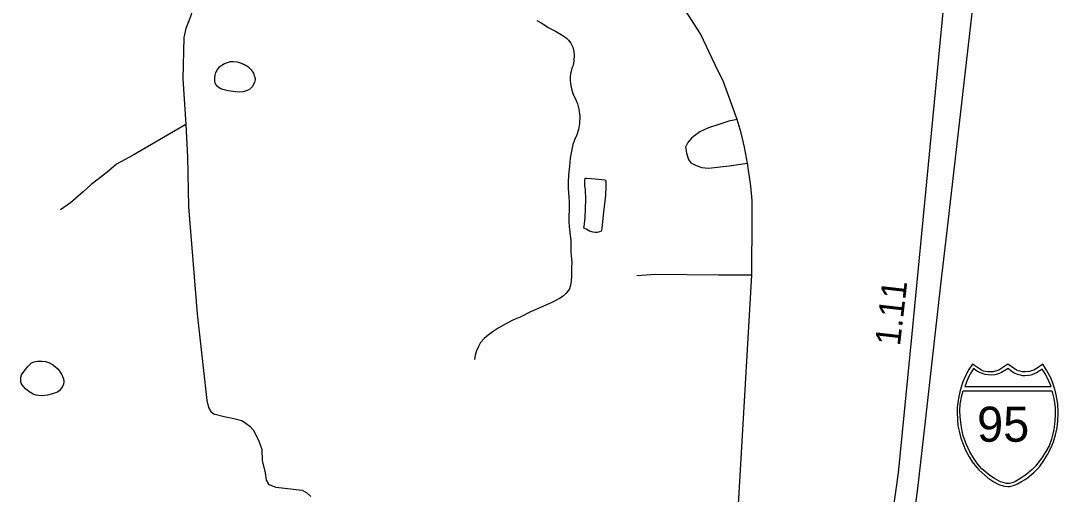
# Model space of a CAD drawing. Extents: x 2220236 to 2384410, y 720751 to 894131.
# Drawn here: x 2348010 to 2353189, y 853962 to 856325 of the extents above; entities that cross this region are included whole.
import ezdxf

# ---------------------------------------------------------------- set-up
doc = ezdxf.new("R2010")
doc.units = 0
doc.layers.add('Default', color=7, linetype='Continuous')

msp = doc.modelspace()

# ---------------------------------------------------------------- linework, layer by layer
at = {"layer": 'Default'}
for points in [[(2351968.3, 851450.2), (2352307.5, 852796.1), (2352384.6, 853154.7), (2352447.2, 853689.3), (2352488, 853991.2), (2352525, 854310.7), (2352604.9, 855021.7), (2352634.1, 855276.9), (2352758.7, 856361.9), (2352836.8, 857058.6), (2352855.9, 857232.9)], [(2352690.5, 857200.7), (2352674.3, 857027.8), (2352637, 856628.8), (2352539.6, 855608), (2352457.9, 854762.6), (2352389.7, 854069.1), (2352319.1, 853571.2), (2352257.4, 853166.3), (2352149.5, 852541.6), (2352082, 852240.7), (2351895, 851592.9)], [(2349107.8, 856950.2), (2349090.3, 856909.9), (2349073, 856851.8), (2349071.7, 856801.7), (2349076.8, 856699.9), (2349078.4, 856569.9), (2349070.7, 856537.7), (2349041.3, 856493.5), (2349015.6, 856475.3), (2348951.8, 856444.4), (2348922.2, 856426), (2348886.5, 856397.7), (2348866.7, 856377.5), (2348855.2, 856341.2), (2348833.9, 856285.1), (2348824.5, 856240.9), (2348818.9, 856035), (2348833.6, 855807.1)], [(2351578.9, 853683.1), (2351659.2, 855055.8), (2351660.2, 855346.1), (2351660.2, 855428.1), (2351653.9, 855499.6), (2351637.1, 855613.2), (2351622.4, 855693.1), (2351605.6, 855764.6), (2351586.6, 855831.9), (2351518.3, 856019.1), (2351476.3, 856105.3), (2351403.3, 856259.9), (2351340.3, 856357.2), (2351289.3, 856428.6), (2351238.7, 856491.9), (2351165.6, 856577), (2350991.7, 856748.7), (2350787.3, 856942.3)], [(2350586.2, 856325.7), (2350608.4, 856314.1), (2350628.6, 856300.1), (2350642.8, 856290.2), (2350679, 856272.7), (2350715.3, 856251.2), (2350733.6, 856237.2), (2350743.5, 856227.7), (2350755.9, 856213.4), (2350765.9, 856193.5), (2350770.1, 856171.4), (2350772.5, 856153.4)], [(2350772.5, 856153.4), (2350770.7, 856125.4), (2350767, 856101.7), (2350761.4, 856087.3), (2350755.4, 856065.7), (2350752.2, 856047.5), (2350751.9, 856029.5), (2350754.1, 856009.2), (2350758.3, 855985.4), (2350766.2, 855961.1), (2350781.3, 855929.9), (2350789.3, 855909.6), (2350796.3, 855882.9), (2350800.1, 855847.6), (2350798.6, 855811.5), (2350794.2, 855781.8), (2350785.1, 855756.1), (2350775.5, 855733.4), (2350765.8, 855707.7), (2350758.3, 855673.6), (2350752.5, 855638.9), (2350749.2, 855599.4), (2350743.5, 855553.2), (2350742, 855518.7), (2350742.4, 855485.2), (2350744.9, 855447.6), (2350747.1, 855417.1), (2350747.3, 855403.4), (2350747.9, 855372.9), (2350745.9, 855357.4), (2350746.4, 855321.3), (2350746.8, 855297.3), (2350749, 855282.7), (2350753.2, 855253.3), (2350755.4, 855231.4), (2350755.7, 855207.4), (2350756.3, 855169.1), (2350758.2, 855153.4), (2350760.7, 855117.4), (2350759.1, 855092.7), (2350759.4, 855069.1), (2350759.7, 855045.1), (2350756.1, 855013.1), (2350752.8, 854998.2), (2350748.3, 854987.2), (2350740.6, 854974.8), (2350730.6, 854962.9), (2350717, 854950.8), (2350699.1, 854938.6), (2350664.7, 854920.8), (2350615.4, 854899.1), (2350553.7, 854872.6), (2350502, 854845.9), (2350470.1, 854831.4), (2350430.5, 854812.7), (2350392.7, 854790.5), (2350368.1, 854774.1), (2350343.2, 854755.7), (2350323.2, 854739.4), (2350305.6, 854719.7), (2350294, 854699.5), (2350285.4, 854677.2), (2350278.4, 854655.5), (2350274.6, 854634.7)], [(2348978.2, 856022.6), (2348978.2, 856037.3), (2348980.2, 856053.2), (2348983.6, 856066.5), (2348991.2, 856080.5), (2349003, 856096.8), (2349013.3, 856102.8), (2349027.1, 856110.9), (2349046.1, 856118.2), (2349056.9, 856121), (2349072.6, 856121), (2349089.1, 856120), (2349100.7, 856116.2), (2349123.1, 856107.3), (2349143.2, 856096.6), (2349159.3, 856080.2), (2349171.5, 856062.6), (2349177.4, 856047.1), (2349180.1, 856036.7), (2349179.4, 856029.2), (2349176, 856016.9), (2349164.5, 855994.1), (2349152.5, 855982.1), (2349136.7, 855974.9), (2349118.8, 855970.2), (2349101.8, 855968.6), (2349082.8, 855969.4), (2349044.8, 855975.4), (2349018.6, 855980.9), (2349005.9, 855986.9), (2348992.4, 855996.2), (2348986.2, 856002.6), (2348982.4, 856008), (2348978.2, 856022.6)], [(2351586.6, 855831.9), (2351544.6, 855823.5), (2351498.7, 855809.2), (2351443.1, 855790.5), (2351399.3, 855770), (2351359.7, 855739.5), (2351339.8, 855717.3), (2351328.2, 855693.2), (2351332.6, 855663.2), (2351342.9, 855631.4), (2351355.2, 855615.5), (2351381.4, 855601.9), (2351409.4, 855592.1), (2351443.3, 855588.7), (2351545.3, 855599.8), (2351637.1, 855613.2)], [(2348833.6, 855807.1), (2348571.6, 855654.1), (2348488.2, 855609.1), (2348438.7, 855566.5), (2348361.2, 855507.7), (2348321.7, 855471.2), (2348258.5, 855416.4), (2348208.9, 855381.8)], [(2348833.6, 855807.1), (2348841.6, 855645.4), (2348846.5, 855395.5), (2348890.9, 854862.2), (2348938.2, 854429), (2348946.6, 854395.1), (2348958.8, 854375.2), (2348972.9, 854363.4), (2349025.1, 854349.9), (2349073.1, 854340.4), (2349113.2, 854329.1), (2349135.3, 854315.4), (2349153.5, 854301.5), (2349169.8, 854283.8), (2349196.4, 854232), (2349212.9, 854184.3), (2349215.5, 854130.4), (2349230.3, 854068.5), (2349234.7, 854032.5), (2349247, 854012.8), (2349265.2, 854002.9), (2349283.2, 853997.1), (2349415.3, 853982.7), (2349437.4, 853969), (2349457.8, 853951.2)], [(2350877.5, 855535.7), (2350927.6, 855530.5), (2350929.6, 855522.4), (2350930, 855496.2), (2350928.4, 855454.1), (2350919.4, 855370), (2350912.1, 855306.7), (2350910.6, 855288.6), (2350908.7, 855278.7), (2350906.6, 855274.3), (2350898.2, 855270.7), (2350886.8, 855267.9), (2350878.3, 855267.6), (2350866.7, 855269.4), (2350848.8, 855275.2), (2350832.7, 855283.8), (2350824.6, 855287.4), (2350820.6, 855289.8), (2350822.3, 855297.1), (2350828, 855341), (2350829.2, 855385.4), (2350830.8, 855433), (2350828.1, 855482.8), (2350826.1, 855500.8), (2350826.1, 855525.4), (2350827.5, 855538.6), (2350833.4, 855538.8), (2350877.5, 855535.7)], [(2351659.2, 855055.8), (2351493.1, 855055.8), (2351177.9, 855057.6), (2351085.9, 855052.4)], [(2348010, 854520.7), (2348009.8, 854532.2), (2348010.6, 854545.4), (2348013.4, 854557), (2348027, 854576.6), (2348044.8, 854599.3), (2348062.8, 854617.4), (2348076.4, 854622.9), (2348092.6, 854625.9), (2348115.3, 854626.1), (2348132.8, 854624.2), (2348147.7, 854619.3), (2348168.8, 854608.6), (2348183.7, 854597.8), (2348197, 854585.2), (2348213.4, 854561.2), (2348223.6, 854537), (2348225.2, 854523), (2348224, 854511.4), (2348218.6, 854499.7), (2348212.1, 854489), (2348201.8, 854477.7), (2348192.5, 854470.8), (2348168.6, 854462.6), (2348143.2, 854456.6), (2348130.5, 854454.4), (2348116.5, 854452.9), (2348100.7, 854453.9), (2348087.4, 854456), (2348072.5, 854460.9), (2348050.6, 854474.8), (2348034.3, 854487.3), (2348017.4, 854507.3), (2348012.5, 854515.3), (2348010, 854520.7)]]:
    msp.add_lwpolyline(points, dxfattribs=at)
for points in [[(2352936.6, 854000.1), (2352946, 854001), (2352958.8, 854003.4), (2352971.2, 854007.5), (2352985.3, 854013.7), (2353006.1, 854025.3), (2353022.9, 854035.1), (2353042.2, 854048.1), (2353068.3, 854071.8), (2353094.4, 854099.2), (2353117.4, 854130.3), (2353135.6, 854159.3), (2353151.7, 854192.4), (2353165.1, 854223.3), (2353175.8, 854258.7), (2353182.8, 854292.9), (2353186.4, 854328.6), (2353188.8, 854368.2), (2353186.1, 854412.7), (2353178.4, 854458.3), (2353171.1, 854486.6), (2353160.1, 854520.6), (2353151.1, 854542.3), (2353130.2, 854580.7), (2353111.5, 854610.3), (2353084.3, 854591.1), (2353066.5, 854581.7), (2353055.6, 854576.8), (2353044.5, 854574.6), (2353024, 854572.1), (2353011.1, 854572.7), (2352999.2, 854575.4), (2352989, 854577.6), (2352980.8, 854581.7), (2352936.6, 854610.3), (2352892.3, 854581.7), (2352883, 854577.4), (2352873.5, 854575.4), (2352864.3, 854572.9), (2352849.2, 854572.1), (2352837.6, 854572.5), (2352825.8, 854574.6), (2352816.4, 854576.6), (2352805.9, 854581.7), (2352760.8, 854610.3), (2352743, 854584.6), (2352728.6, 854559.2), (2352713.2, 854523.2), (2352703.7, 854495.4), (2352696.9, 854472.5), (2352688.5, 854430.6), (2352684.2, 854394), (2352683.4, 854368.2), (2352688.2, 854303.7), (2352695.2, 854269.3), (2352702.5, 854241.5), (2352726.3, 854181.5), (2352744.3, 854147.9), (2352759.7, 854123.7), (2352781.2, 854096.5), (2352793, 854083.6), (2352837.7, 854044.4), (2352867.7, 854024), (2352891.6, 854011.1), (2352902.8, 854006.8), (2352920.4, 854001.9)], [(2352766.1, 854589.5), (2352755.1, 854572.6), (2352742.5, 854549.8), (2352732.3, 854526.1), (2352722, 854499.9), (2353153.5, 854499.8), (2353143.5, 854522.2), (2353132.7, 854544.7), (2353121.5, 854565.3), (2353107.7, 854585.2), (2353083.5, 854570), (2353065.9, 854561.6), (2353051.7, 854556.7), (2353039.8, 854554), (2353021.2, 854552.6), (2353012.8, 854553.1), (2352986.9, 854558.9), (2352969.4, 854566.1), (2352952.7, 854577.3), (2352939.1, 854590), (2352904.9, 854569.3), (2352889.8, 854562.6), (2352872.3, 854558.2), (2352853.2, 854555.8), (2352823.8, 854559), (2352800.8, 854566.9), (2352780.9, 854577.3)], [(2353156.1, 854478.5), (2353160.7, 854466.3), (2353167.1, 854439.3), (2353170.4, 854418.4), (2353173.8, 854394.4), (2353172.6, 854353.3), (2353170.6, 854310.7), (2353166.7, 854285.5), (2353161.5, 854262.6), (2353154.3, 854237.1), (2353142.8, 854203.3), (2353126.9, 854174.6), (2353107, 854142.8), (2353085.5, 854114.9), (2353076.2, 854103.4), (2353058.5, 854084.7), (2353026.3, 854058.8), (2353002.8, 854041.2), (2352974.6, 854024.6), (2352960.3, 854018.2), (2352943.6, 854014.8), (2352929.9, 854015.7), (2352913.3, 854020.1), (2352899.8, 854023.8), (2352870.4, 854039.7), (2352846.5, 854055.7), (2352806.8, 854088.3), (2352785.3, 854113.4), (2352765.3, 854142.8), (2352747.4, 854172.9), (2352728.3, 854212.6), (2352714.9, 854252.5), (2352705.1, 854295.5), (2352698.5, 854348.2), (2352697.7, 854380.2), (2352699.7, 854411.1), (2352702.6, 854427.2), (2352706.6, 854447.3), (2352714.4, 854478.3)]]:
    msp.add_lwpolyline(points, close=True, dxfattribs=at)

# ---------------------------------------------------------------- texts
msp.add_text('1.11', height=125, rotation=83.4714, dxfattribs=at).set_placement((2352398.4, 854698.6))
msp.add_text('95', height=175, dxfattribs=at).set_placement((2352783.7, 854223.8))

doc.saveas('drawing.dxf')
